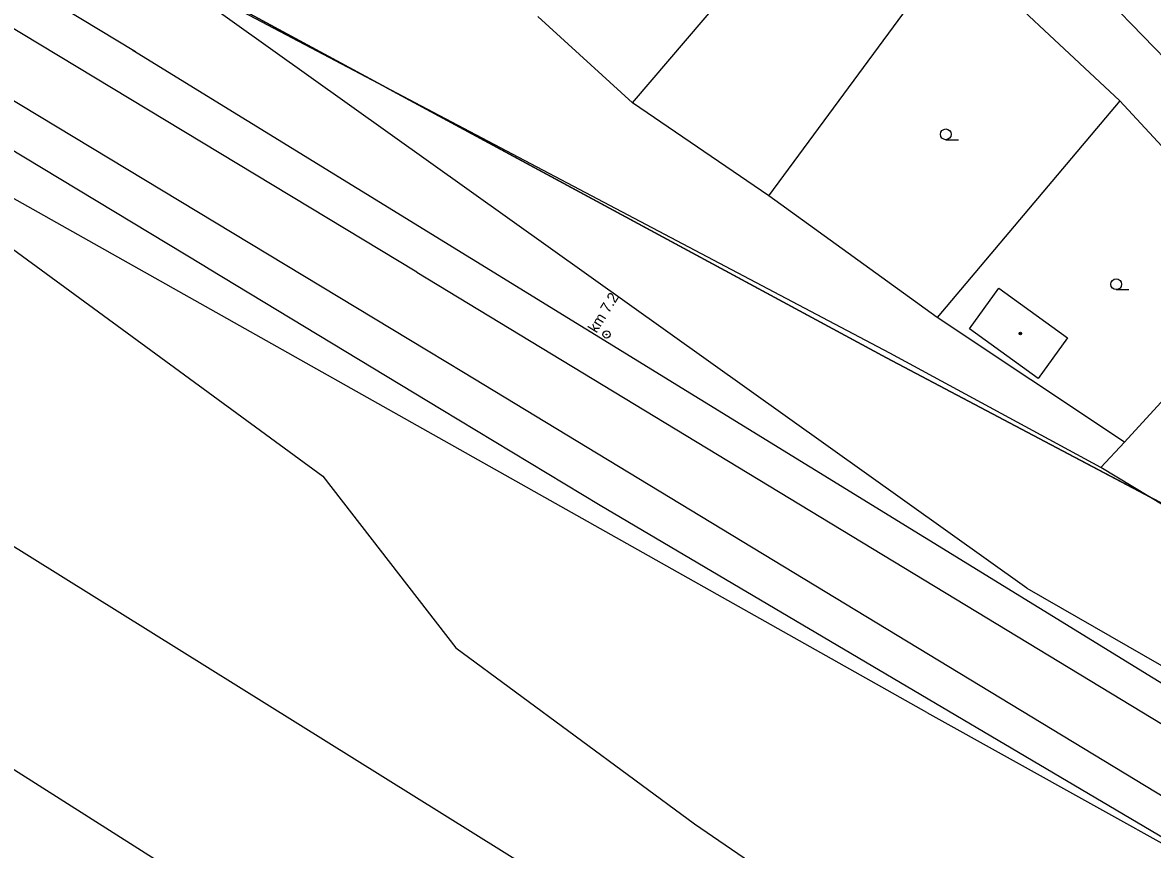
# Model space of a CAD drawing. Extents: x -598233 to -596890, y -1157848 to -1156431.
# Drawn here: x -597527.7 to -597449.1, y -1157507 to -1157449.5 of the extents above; entities that cross this region are included whole.
import ezdxf

# ---------------------------------------------------------------- set-up
doc = ezdxf.new("R2010")
doc.units = 0
for name, color, linetype in [('Level 1', 7, 'Continuous'), ('Level 10', 7, 'Continuous'), ('Level 11', 7, 'Continuous'), ('Level 12', 7, 'Continuous'), ('Level 13', 7, 'Continuous'), ('Level 14', 7, 'Continuous'), ('Level 36', 7, 'Continuous'), ('Level 39', 7, 'Continuous'), ('Level 42', 7, 'Continuous'), ('Level 5', 7, 'Continuous'), ('Level 51', 7, 'Continuous'), ('Level 7', 7, 'Continuous'), ('Vrstva 54', 7, 'Continuous'), ('Vrstva 60', 7, 'Continuous')]:
    doc.layers.add(name, color=color, linetype=linetype)

msp = doc.modelspace()

# ---------------------------------------------------------------- linework, layer by layer
at = {"layer": 'Level 1'}
msp.add_lwpolyline([(-597502.5, -1157453.93), (-597467.58, -1157472.78), (-597426.75, -1157494.36), (-597424.47, -1157501.56), (-597423.3, -1157502.37), (-597417.06, -1157506.7), (-597411.67, -1157510.44), (-597409.97, -1157511.62), (-597401.88, -1157508.83), (-597373.87, -1157526.16), (-597366.75, -1157525.36), (-597335.98, -1157542.67), (-597325.9, -1157551.23), (-597302.56, -1157566.5), (-597285.2, -1157579.74), (-597269.3, -1157592.83), (-597259.47, -1157596.07), (-597250.34, -1157598.3)], dxfattribs=at)
msp.add_lwpolyline([(-597502.5, -1157453.93), (-597467.58, -1157472.78), (-597426.75, -1157494.36), (-597424.47, -1157501.56), (-597423.3, -1157502.37), (-597417.06, -1157506.7), (-597411.67, -1157510.44), (-597409.97, -1157511.62), (-597401.88, -1157508.83), (-597373.87, -1157526.16), (-597366.75, -1157525.36), (-597335.98, -1157542.67), (-597325.9, -1157551.23), (-597302.56, -1157566.5), (-597285.2, -1157579.74), (-597269.3, -1157592.83), (-597259.47, -1157596.07), (-597250.34, -1157598.3)], dxfattribs=at)
at = {"layer": 'Level 10'}
msp.add_lwpolyline([(-597459.09, -1157441.5), (-597454.52, -1157445.46), (-597447.36, -1157452.84), (-597438.99, -1157463.59)], dxfattribs=at)
at = {"layer": 'Level 11'}
for points in [[(-597950.72, -1157258.39), (-597899.02, -1157268.65), (-597898.48, -1157268.75), (-597892.07, -1157270.03), (-597873.86, -1157274.02), (-597855.85, -1157278.77), (-597838.08, -1157284.26), (-597820.53, -1157290.49), (-597803.26, -1157297.45), (-597786.3, -1157305.12), (-597769.68, -1157313.49), (-597753.42, -1157322.56), (-597750.39, -1157324.39), (-597749.23, -1157325.09), (-597593.98, -1157418.77), (-597593.75, -1157418.91), (-597515.1, -1157466.37), (-597514.73, -1157466.6), (-597498.57, -1157476.35), (-597487.52, -1157483.04), (-597435.57, -1157513.69)], [(-597433.42, -1157504.68), (-597520.04, -1157451.4), (-597519.86, -1157451.51), (-597647.2, -1157374.67)], [(-597457.83, -1157488.82), (-597518.78, -1157445.34)], [(-597464.79, -1157497.46), (-597549.35, -1157449.9)], [(-597436.2, -1157490.36), (-597452.67, -1157480.4099)], [(-597436.2, -1157490.36), (-597452.67, -1157480.4099)]]:
    msp.add_lwpolyline(points, dxfattribs=at)
at = {"layer": 'Level 12'}
for radius in [0.25, 0.03]:
    msp.add_circle((-597487.07, -1157471.16), radius, dxfattribs=at)
at = {"layer": 'Level 13'}
for points in [[(-597500.27, -1157466.84), (-597748.45, -1157317.07)], [(-597751.9099, -1157319.9699), (-597497.02, -1157473.78)], [(-597500.27, -1157466.84), (-597434.6599, -1157506.6)], [(-597497.02, -1157473.78), (-597445.26, -1157505.15)]]:
    msp.add_lwpolyline(points, dxfattribs=at)
at = {"layer": 'Level 14'}
for points in [[(-597457.83, -1157488.82), (-597433.46, -1157502.79), (-597433.42, -1157504.68)], [(-597464.79, -1157497.46), (-597435.57, -1157513.69)]]:
    msp.add_lwpolyline(points, dxfattribs=at)
at = {"layer": 'Level 36'}
for p, q in [((-597463.46, -1157457.615), (-597462.585, -1157457.615)), ((-597451.6, -1157468.045), (-597450.725, -1157468.045))]:
    msp.add_line(p, q, dxfattribs=at)
for centre in [(-597463.4601, -1157457.2399), (-597451.6001, -1157467.6699)]:
    msp.add_circle(centre, 0.375, dxfattribs=at)
at = {"layer": 'Level 39'}
for radius in [0.09, 0.0398]:
    msp.add_circle((-597458.27, -1157471.1), radius, dxfattribs=at)
at = {"layer": 'Level 5'}
for points in [[(-597461.8, -1157470.77), (-597459.76, -1157467.95)], [(-597459.76, -1157467.95), (-597454.99, -1157471.39)], [(-597457.03, -1157474.2199), (-597461.8, -1157470.77)], [(-597454.99, -1157471.39), (-597457.03, -1157474.2199)]]:
    msp.add_lwpolyline(points, dxfattribs=at)
at = {"layer": 'Level 51'}
for points in [[(-597543.4, -1157476.52), (-597484.14, -1157513.43)], [(-597483.9, -1157529.65), (-597545.4699, -1157490.57)]]:
    msp.add_lwpolyline(points, dxfattribs=at)
at = {"layer": 'Level 7'}
for points in [[(-597485.27, -1157455.05), (-597470.2199, -1157437.45)], [(-597475.78, -1157461.52), (-597462.93, -1157444.09)], [(-597462.93, -1157444.09), (-597451.35, -1157454.9099)], [(-597467.36, -1157472.46), (-597502.5, -1157453.93), (-597518.78, -1157445.34)], [(-597467.36, -1157472.46), (-597502.5, -1157453.93), (-597518.78, -1157445.34)], [(-597485.27, -1157455.05), (-597491.86, -1157449.04)], [(-597554.08, -1157450.56), (-597549.35, -1157449.9), (-597506.82, -1157481.03), (-597497.55, -1157492.9699), (-597480.95, -1157505.21), (-597444.52, -1157530.13)], [(-597475.78, -1157461.52), (-597485.27, -1157455.05)], [(-597451.35, -1157454.9099), (-597464.07, -1157469.98)], [(-597451.35, -1157454.9099), (-597440.24, -1157466.9)], [(-597464.07, -1157469.98), (-597475.78, -1157461.52)], [(-597451.03, -1157478.6599), (-597464.07, -1157469.98)], [(-597444.93, -1157472.01), (-597451.03, -1157478.6599)], [(-597452.67, -1157480.4099), (-597467.36, -1157472.46)], [(-597451.03, -1157478.6599), (-597452.67, -1157480.4099)]]:
    msp.add_lwpolyline(points, dxfattribs=at)
at = {"layer": 'Vrstva 54'}
for p, q in [((-597519.06, -1157444.97), (-597467.58, -1157472.78)), ((-597467.58, -1157472.78), (-597426.75, -1157494.36))]:
    msp.add_line(p, q, dxfattribs=at)
at = {"layer": 'Vrstva 60'}
for points in [[(-597335.98, -1157542.67), (-597366.75, -1157525.36), (-597373.87, -1157526.16), (-597401.88, -1157508.83), (-597409.97, -1157511.62), (-597411.67, -1157510.44), (-597417.06, -1157506.7), (-597423.3, -1157502.37), (-597424.47, -1157501.56), (-597426.75, -1157494.36), (-597467.58, -1157472.78), (-597519.06, -1157444.97), (-597538.53, -1157436.14), (-597544.41, -1157433.47), (-597549.68, -1157428.4), (-597584.75, -1157400.18), (-597620.65, -1157379.11), (-597621.47, -1157378.62), (-597672.84, -1157349.01)], [(-597590.7, -1157366.5), (-597575.19, -1157387.68), (-597570.84, -1157393.14), (-597562.56, -1157398.59), (-597553.98, -1157407.12), (-597548.13, -1157421.61), (-597543.15, -1157430.18), (-597543.54, -1157431.2), (-597544.41, -1157433.47), (-597538.53, -1157436.14), (-597519.06, -1157444.97), (-597467.58, -1157472.78), (-597426.75, -1157494.36), (-597424.47, -1157501.56), (-597423.3, -1157502.37), (-597417.06, -1157506.7), (-597411.67, -1157510.44), (-597409.97, -1157511.62), (-597401.88, -1157508.83), (-597373.87, -1157526.16), (-597366.75, -1157525.36), (-597335.98, -1157542.67)]]:
    msp.add_lwpolyline(points, dxfattribs=at)

# ---------------------------------------------------------------- texts
at = {"layer": 'Level 42'}
msp.add_text('km 7.2', height=0.75, rotation=58.2538, dxfattribs=at).set_placement((-597487.77, -1157471.11))

doc.saveas('drawing.dxf')
